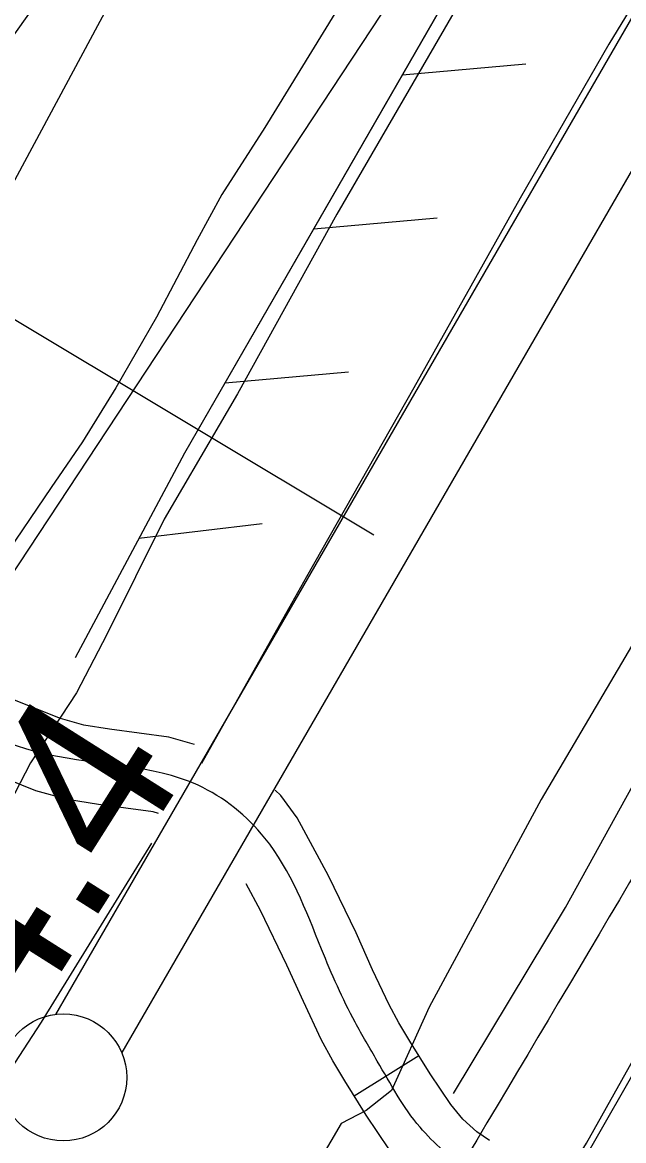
# Model space of a CAD drawing. Extents: x 3297735 to 3335592, y 670436 to 695807.
# Drawn here: x 3314646.7 to 3314883.4, y 681725.7 to 682166.2 of the extents above; entities that cross this region are included whole.
import ezdxf

# ---------------------------------------------------------------- set-up
doc = ezdxf.new("R2010")
doc.units = 0
for name, color, linetype in [('V-FLOD-BASE', 7, 'Continuous'), ('V-LEVE-TOET', 7, 'Continuous'), ('V-RIVR-RANG', 7, 'Continuous'), ('V-ROAD-CNTR', 7, 'Continuous'), ('V-RRAP-FSHR', 7, 'Continuous'), ('V-SITE-VEGE', 7, 'Continuous'), ('V-SURV-LINE', 7, 'Continuous'), ('V-TOPO-MINR', 7, 'Continuous'), ('V-TOPO-SHOR', 7, 'Continuous'), ('V-UTIL-LINE', 7, 'Continuous')]:
    doc.layers.add(name, color=color, linetype=linetype)

msp = doc.modelspace()

# ---------------------------------------------------------------- linework, layer by layer
at = {"layer": 'V-FLOD-BASE'}
for points in [[(3315700.95, 683576.3), (3315679.03, 683542.61), (3315628.73, 683455.31), (3315574.61, 683359.42), (3315525.81, 683278.36), (3315482.44, 683202.04), (3315429.45, 683109.65), (3315385.67, 683034.88), (3315336.52, 682949.54), (3315293.12, 682875.54), (3315245.12, 682792.55), (3315201.74, 682717.39), (3315141.45, 682612.87), (3315079.27, 682502.49), (3315018.98, 682398.75), (3314977.1, 682329.83), (3314946.78, 682275.43), (3314911.84, 682213.97), (3314877.65, 682157.58), (3314842.71, 682096.91), (3314800.87, 682022.15), (3314758.64, 681947.78), (3314717.19, 681874.19)], [(3314697.58, 681842.86), (3314654.16, 681772.37), (3314600.31, 681689.72), (3314571.47, 681645.07), (3314520.69, 681568.68), (3314476.06, 681501.29), (3314410.27, 681403.35), (3314307.55, 681248.99), (3314256.41, 681169.48), (3314209.85, 681100.14), (3314162.13, 681030.4), (3314050.98, 680859.61)]]:
    msp.add_lwpolyline(points, dxfattribs=at)
at = {"layer": 'V-LEVE-TOET'}
for points in [[(3315564.26, 683117.33), (3315505.19, 683007.76), (3315442.31, 682888.02), (3315400.1, 682810.92), (3315339.85, 682702.5), (3315279.62, 682592.14), (3315226.58, 682506.38), (3315178.93, 682428.45), (3315126.74, 682334.13), (3315069.52, 682236.26), (3315018.44, 682148.17), (3314963.13, 682054.99), (3314898.26, 681940.3), (3314851.01, 681860.04), (3314806.9, 681778.25), (3314791.98, 681745.41), (3314782.02, 681737.6)], [(3315328.28, 683075.09), (3315284.91, 682996.82), (3315233.82, 682911.07), (3315205.82, 682859.02), (3315154.77, 682768.6), (3315106.42, 682680.55), (3315059.62, 682594.84), (3314994.35, 682480.54), (3314940.58, 682388.15), (3314896.07, 682307.91), (3314864.21, 682251.16), (3314816.59, 682170.11), (3314770.51, 682090.65), (3314731.37, 682019.8), (3314702.56, 681970.48), (3314679.96, 681925.1), (3314668.08, 681902.01), (3314649.86, 681874.55)], [(3314649.86, 681874.55), (3314635.43, 681846.81), (3314603.1, 681800.18), (3314539.25, 681703.03), (3314489.6, 681630.15), (3314445.4, 681558.88), (3314403.06, 681497.75), (3314341.13, 681404.51), (3314287.26, 681324.98), (3314244.54, 681262.29), (3314191.09, 681179.25), (3314134.94, 681093.46), (3314089.94, 681024.13), (3314040.68, 680951.65), (3313992.21, 680879.17)], [(3314782.02, 681737.6), (3314772.23, 681732.38), (3314741.5, 681679.92), (3314690.79, 681594.96), (3314657.35, 681541.7), (3314605.4, 681465.69), (3314551.94, 681383.04), (3314486.54, 681284.7), (3314439.99, 681214.19), (3314370.36, 681110.37), (3314300.35, 681003.43), (3314247.68, 680920.4)]]:
    msp.add_lwpolyline(points, dxfattribs=at)
at = {"layer": 'V-RIVR-RANG'}
msp.add_line((3314785.03, 681964.22), (3313755.85, 682581.31), dxfattribs=at)
at = {"layer": 'V-ROAD-CNTR'}
msp.add_line((3314777.29, 681743.34), (3314802.78, 681759.16), dxfattribs=at)
for points in [[(3314714.46, 681881.69), (3314704.44, 681884.59), (3314681, 681887.74), (3314670.89, 681889.35), (3314661.7, 681891.92), (3314631, 681904.22), (3314616.53, 681911.33), (3314602.67, 681919.57), (3314571.68, 681942.76), (3314544.08, 681969.65), (3314522.61, 681995.07), (3314502.87, 682022.56)], [(3314700.34, 681854.54), (3314698.23, 681855.15), (3314676.64, 681858.06), (3314664.47, 681859.99), (3314652.05, 681863.47), (3314618.79, 681876.8), (3314602.23, 681884.93), (3314585.97, 681894.59), (3314552.14, 681919.91), (3314522.1, 681949.18), (3314498.93, 681976.61), (3314478.5, 682005.06)], [(3314830.56, 681725.73), (3314825.67, 681729.15), (3314820.09, 681734.09), (3314815.34, 681739.9), (3314807.23, 681751.99), (3314799.29, 681764.79), (3314794.97, 681772.05), (3314791.07, 681779.12), (3314784.62, 681792.92), (3314778.1, 681807.48), (3314767.24, 681829.97), (3314754.92, 681852.88), (3314748.46, 681861.62), (3314746.19, 681863.75)], [(3314813.35, 681701.15), (3314807.07, 681705.55), (3314798.4, 681713.23), (3314791.21, 681722.01), (3314782.02, 681735.72), (3314773.64, 681749.22), (3314768.94, 681757.13), (3314764.32, 681765.51), (3314757.34, 681780.44), (3314750.89, 681794.83), (3314740.51, 681816.34), (3314734.88, 681826.81)]]:
    msp.add_lwpolyline(points, dxfattribs=at)
for points in [[(3315498.43, 682865.39), (3314901.76, 681854.36), (3314773.19, 681638.15), (3314602.7, 681364.43), (3314477.51, 681178.93), (3314300.96, 680916.57)], [(3314821.96, 681713.44), (3314803.27, 681730.96), (3314786.46, 681757), (3314777.7, 681772.31), (3314764.49, 681801.16), (3314742.22, 681844.83), (3314715.91, 681865.65), (3314656.87, 681877.7), (3314594.32, 681907.08), (3314533.09, 681959.42), (3314490.68, 682013.81)]]:
    msp.add_spline(points, degree=3, dxfattribs=at)
at = {"layer": 'V-RRAP-FSHR'}
for p, q in [((3314796.33, 682145.53), (3314844.97, 682149.85)), ((3314761.41, 682084.86), (3314810.05, 682089.18)), ((3314726.49, 682024.19), (3314775.13, 682028.52)), ((3314692.63, 681962.94), (3314741.11, 681968.8))]:
    msp.add_line(p, q, dxfattribs=at)
msp.add_lwpolyline([(3314994.79, 682490.34), (3314710.57, 681996.52), (3314667.46, 681915.84)], dxfattribs=at)
at = {"layer": 'V-SITE-VEGE'}
msp.add_line((3314862.95, 681709.66), (3314894.2, 681764.35), dxfattribs=at)
at = {"layer": 'V-SURV-LINE'}
for points in [[(3314659.83, 681775.35), (3315779.8, 683713.75)], [(3315805.78, 683698.74), (3314685.81, 681760.35)]]:
    msp.add_lwpolyline(points, dxfattribs=at)
msp.add_circle((3314662.83, 681750.56), 25, dxfattribs=at)
at = {"layer": 'V-TOPO-MINR'}
for points in [[(3313813.17, 680720.04), (3314074.24, 681095.29), (3314084.76, 681110.49), (3314095.23, 681125.72), (3314105.64, 681141.01), (3314115.99, 681156.33), (3314324.09, 681465.83), (3314369.95, 681534.31), (3314415.62, 681602.91), (3314461.03, 681671.7), (3314506.25, 681740.6), (3314559.12, 681821.49), (3314577.79, 681850.02), (3314596.49, 681878.54), (3314615.21, 681907.05), (3314633.96, 681935.53), (3315034.3, 682543.15)], [(3314263.64, 681629.9), (3314429.4, 681934.36), (3314439.62, 681952.65), (3314450.11, 681970.79), (3314461, 681988.69), (3314472.15, 682006.43), (3314732.38, 682410.35), (3314742.12, 682419.4), (3314752.75, 682424.85), (3314764.68, 682424.91), (3314777.5, 682421.37), (3314786.94, 682412.14), (3314792.79, 682401.89), (3314793.26, 682390.1), (3314790.16, 682377.27), (3314572.7, 681972), (3314556.48, 681942.97), (3314539.63, 681914.34), (3314521.81, 681886.29), (3314503.35, 681858.63), (3314265.45, 681514.97)]]:
    msp.add_lwpolyline(points, dxfattribs=at)
at = {"layer": 'V-TOPO-SHOR'}
for points in [[(3314816.44, 681744.23), (3314860.53, 681817.55), (3314926.19, 681936.53), (3314981.84, 682035.04), (3315074.25, 682191.11), (3315165.05, 682353.05), (3315244.62, 682497.25), (3315350.14, 682680.09), (3315439.45, 682832.61), (3315623.4, 683155.33), (3315703.02, 683294.04), (3315775.32, 683417), (3315812.87, 683475.36), (3315882.7, 683565.36), (3315973.26, 683662.59)], [(3314350.66, 680938.36), (3314407.99, 681023.55), (3314485.03, 681141.45), (3314547.44, 681228.25), (3314606.28, 681319.72), (3314673.67, 681420.29), (3314793.69, 681604.04), (3314868.76, 681724.68), (3314924.4, 681823.97), (3314996.3, 681946.92), (3315064.7, 682067.5), (3315125.73, 682177.82), (3315188.72, 682288.93)], [(3314774.29, 682177.31), (3314742.13, 682124.72), (3314725.29, 682098.42), (3314715.58, 682080.52)], [(3314715.58, 682080.52), (3314699.54, 682050.05), (3314683.47, 682022.24), (3314670.38, 682000.9), (3314658.02, 681982.98), (3314638.55, 681954.01), (3314625.8, 681937.22), (3314613.73, 681930.29), (3314601.19, 681933.98), (3314588.26, 681938.04), (3314573.8, 681944.36), (3314563.12, 681952.23), (3314558.85, 681964.71), (3314562.13, 681979.52), (3314567.33, 681993.21), (3314573.33, 682000.47), (3314581.2, 682011.15), (3314600.62, 682046.57), (3314609.18, 682065.98), (3314610.15, 682085.32), (3314619.74, 682117.24), (3314631.26, 682144.26), (3314649.25, 682169.43)]]:
    msp.add_lwpolyline(points, dxfattribs=at)
at = {"layer": 'V-UTIL-LINE'}
msp.add_lwpolyline([(3318145.82, 686220.63), (3318107.51, 686192.48), (3318063.95, 686160.84), (3317864.65, 685970.49), (3317614.93, 685710.93), (3317290.19, 685394.88), (3317065.47, 685157.7), (3316950.31, 685033.56), (3316746.17, 684816.33), (3316492.68, 684562.45), (3316230.13, 684282.35), (3316111.42, 684164), (3315925.36, 683985.3), (3315773.08, 683829.61), (3315717.44, 683771.38), (3315512.78, 683434.24), (3315018.16, 682530.94), (3314710.57, 681996.52), (3314667.46, 681915.84)], dxfattribs=at)

# ---------------------------------------------------------------- texts
at = {"layer": 'V-RIVR-RANG'}
msp.add_text('34.4', height=67, rotation=57.6483, dxfattribs=at).set_placement((3314618.92, 681724.02))

doc.saveas('drawing.dxf')
